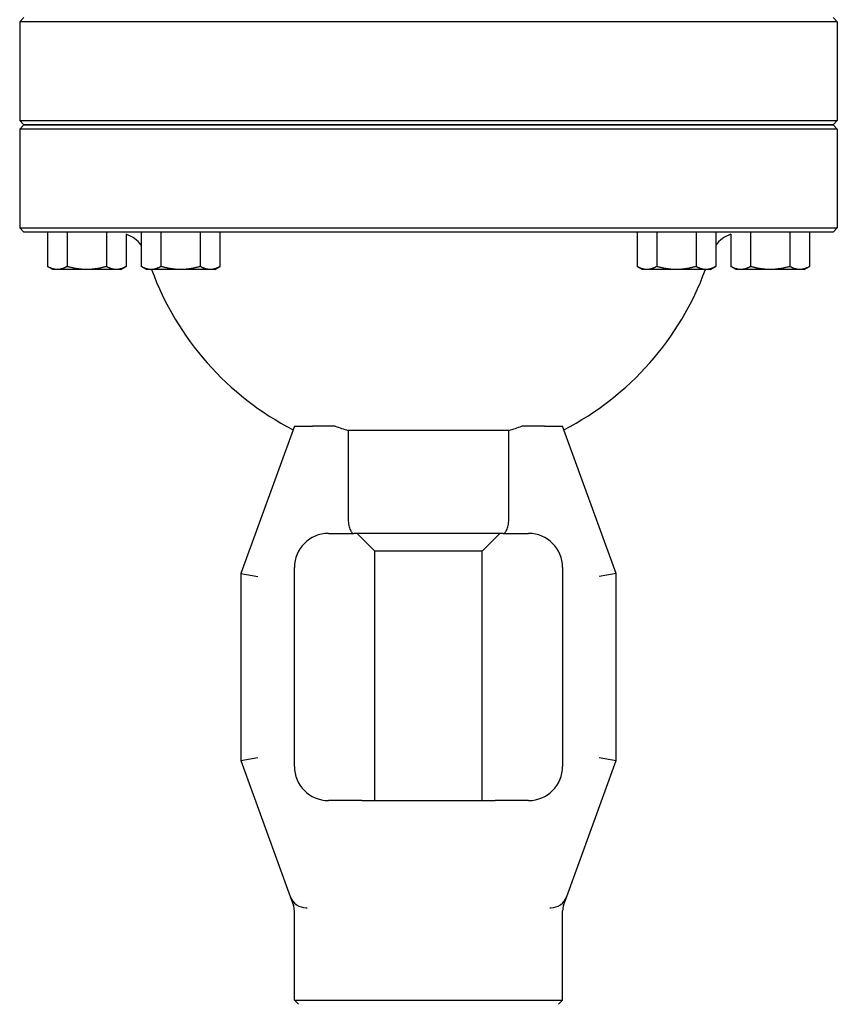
# Model space of a CAD drawing. Header units: inches. Extents: x 18 to 846, y -67 to 561.
# Tile 606 of 656: x 427.43 to 433.43, y 526.55 to 533.78. Entities that reach past the tile are written whole.
import ezdxf

# ---------------------------------------------------------------- set-up
doc = ezdxf.new("R2010")
doc.units = ezdxf.units.IN
doc.header["$LTSCALE"] = 24
doc.header["$MEASUREMENT"] = 0
doc.layers.add('Visible (ANSI)', color=7, linetype='Continuous', lineweight=30)

msp = doc.modelspace()

# ---------------------------------------------------------------- linework, layer by layer
at = {"layer": 'Visible (ANSI)'}
for p, q in [((427.45968, 533.79413), (427.42843, 533.76288)), ((427.48622, 533.76288), (427.42843, 533.76288)), ((427.42843, 533.76288), (427.42843, 533.03798)), ((429.05092, 533.76288), (427.48622, 533.76288)), ((431.80594, 533.76288), (429.05092, 533.76288)), ((433.37063, 533.76288), (431.80594, 533.76288)), ((433.42843, 533.76288), (433.37063, 533.76288)), ((433.39718, 533.79413), (433.42843, 533.76288)), ((433.42843, 533.76288), (433.42843, 533.03798)), ((427.42843, 533.03798), (427.48622, 533.03798)), ((427.45968, 533.00673), (427.42843, 533.03798)), ((427.48622, 533.03798), (429.05092, 533.03798)), ((429.05092, 533.03798), (431.80594, 533.03798)), ((431.80594, 533.03798), (433.37063, 533.03798)), ((433.37063, 533.03798), (433.42843, 533.03798)), ((433.39718, 533.00673), (433.42843, 533.03798)), ((427.45968, 533.00673), (427.42843, 532.97548)), ((427.48622, 532.97548), (427.42843, 532.97548)), ((427.42843, 532.97548), (427.42843, 532.25058)), ((427.51731, 533.00673), (427.45968, 533.00673)), ((427.45968, 533.00673), (427.51731, 533.00673)), ((429.05092, 532.97548), (427.48622, 532.97548)), ((429.05378, 533.00673), (427.51731, 533.00673)), ((427.51731, 533.00673), (429.05378, 533.00673)), ((431.80594, 532.97548), (429.05092, 532.97548)), ((431.80308, 533.00673), (429.05378, 533.00673)), ((429.05378, 533.00673), (431.80308, 533.00673)), ((433.33955, 533.00673), (431.80308, 533.00673)), ((431.80308, 533.00673), (433.33955, 533.00673)), ((433.37063, 532.97548), (431.80594, 532.97548)), ((433.39718, 533.00673), (433.33955, 533.00673)), ((433.33955, 533.00673), (433.39718, 533.00673)), ((433.42843, 532.97548), (433.37063, 532.97548)), ((433.39718, 533.00673), (433.42843, 532.97548)), ((433.42843, 532.97548), (433.42843, 532.25058)), ((427.42843, 532.25058), (427.48622, 532.25058)), ((427.45968, 532.21933), (427.42843, 532.25058)), ((427.48622, 532.25058), (429.05092, 532.25058)), ((429.05092, 532.25058), (431.80594, 532.25058)), ((431.80594, 532.25058), (433.37063, 532.25058)), ((433.37063, 532.25058), (433.42843, 532.25058)), ((433.39718, 532.21933), (433.42843, 532.25058)), ((427.51731, 532.21933), (427.45968, 532.21933)), ((429.05378, 532.21933), (427.51731, 532.21933)), ((427.63188, 532.21933), (427.63188, 531.96666)), ((427.77622, 532.21933), (427.77622, 531.96666)), ((428.06489, 532.21933), (428.06489, 531.96666)), ((428.20923, 532.20422), (428.20923, 531.96666)), ((428.32086, 532.21933), (428.32086, 531.96666)), ((428.46519, 532.21933), (428.46519, 531.96666)), ((428.75387, 532.21933), (428.75387, 531.96666)), ((428.89821, 532.21933), (428.89821, 531.96666)), ((431.80308, 532.21933), (429.05378, 532.21933)), ((433.33955, 532.21933), (431.80308, 532.21933)), ((431.95865, 532.21933), (431.95865, 531.96666)), ((432.10299, 532.21933), (432.10299, 531.96666)), ((432.39166, 532.21933), (432.39166, 531.96666)), ((432.536, 532.21933), (432.536, 531.96666)), ((432.64763, 532.20422), (432.64763, 531.96666)), ((432.79197, 532.21933), (432.79197, 531.96666)), ((433.08064, 532.21933), (433.08064, 531.96666)), ((433.22498, 532.21933), (433.22498, 531.96666)), ((433.39718, 532.21933), (433.33955, 532.21933)), ((427.67055, 531.94433), (427.63188, 531.96666)), ((427.70405, 531.94433), (427.67055, 531.94433)), ((427.92055, 531.94433), (427.70405, 531.94433)), ((428.13706, 531.94433), (427.92055, 531.94433)), ((428.17055, 531.94433), (428.13706, 531.94433)), ((428.17055, 531.94433), (428.20923, 531.96666)), ((428.35953, 531.94433), (428.32086, 531.96666)), ((428.39302, 531.94433), (428.35953, 531.94433)), ((428.60953, 531.94433), (428.39302, 531.94433)), ((428.82604, 531.94433), (428.60953, 531.94433)), ((428.85953, 531.94433), (428.82604, 531.94433)), ((428.85953, 531.94433), (428.89821, 531.96666)), ((431.99733, 531.94433), (431.95865, 531.96666)), ((432.03082, 531.94433), (431.99733, 531.94433)), ((432.24733, 531.94433), (432.03082, 531.94433)), ((432.46383, 531.94433), (432.24733, 531.94433)), ((432.49733, 531.94433), (432.46383, 531.94433)), ((432.49733, 531.94433), (432.536, 531.96666)), ((432.6863, 531.94433), (432.64763, 531.96666)), ((432.7198, 531.94433), (432.6863, 531.94433)), ((432.9363, 531.94433), (432.7198, 531.94433)), ((433.15281, 531.94433), (432.9363, 531.94433)), ((433.1863, 531.94433), (433.15281, 531.94433)), ((433.1863, 531.94433), (433.22498, 531.96666)), ((429.44418, 530.79413), (429.05048, 529.71245)), ((429.44418, 530.79413), (429.5772, 530.79413)), ((429.74452, 530.79413), (429.5772, 530.79413)), ((431.27966, 530.79413), (431.11234, 530.79413)), ((431.27966, 530.79413), (431.41268, 530.79413)), ((431.80638, 529.71245), (431.41268, 530.79413)), ((429.83788, 530.76304), (429.83788, 530.13173)), ((431.01898, 530.76304), (429.83788, 530.76304)), ((431.01898, 530.13173), (431.01898, 530.76304)), ((429.69418, 530.00673), (429.88113, 530.00673)), ((430.97573, 530.00673), (429.88113, 530.00673)), ((430.03473, 529.87744), (429.90544, 530.00673)), ((430.82213, 529.87744), (430.95142, 530.00673)), ((430.97573, 530.00673), (431.16268, 530.00673)), ((430.82213, 529.87744), (430.03473, 529.87744)), ((430.03473, 528.0461), (430.03473, 529.87744)), ((430.82213, 528.0461), (430.82213, 529.87744)), ((429.05048, 529.71245), (429.17548, 529.69041)), ((429.05048, 529.71245), (429.05048, 528.34038)), ((429.44418, 528.2961), (429.44418, 529.75673)), ((431.41268, 529.75673), (431.41268, 528.2961)), ((431.80638, 529.71245), (431.68138, 529.69041)), ((431.80638, 528.34038), (431.80638, 529.71245)), ((429.05048, 528.34038), (429.17548, 528.36242)), ((429.05048, 528.34038), (429.41424, 527.34095)), ((431.44262, 527.34095), (431.80638, 528.34038)), ((431.68138, 528.36242), (431.80638, 528.34038)), ((429.79759, 528.0461), (429.69418, 528.0461)), ((429.93976, 528.0461), (429.79759, 528.0461)), ((429.93976, 528.0461), (430.91709, 528.0461)), ((431.05927, 528.0461), (430.91709, 528.0461)), ((431.16268, 528.0461), (431.05927, 528.0461)), ((429.41424, 527.34095), (429.43786, 527.27606)), ((431.419, 527.27606), (431.44262, 527.34095)), ((429.5317, 527.2587), (429.53867, 527.2587)), ((431.31818, 527.2587), (431.32515, 527.2587)), ((429.44418, 526.58129), (429.44418, 527.23666)), ((431.41268, 526.58129), (431.41268, 527.23666)), ((429.44418, 526.58129), (431.41268, 526.58129)), ((429.47543, 526.55004), (429.44418, 526.58129)), ((431.38143, 526.55004), (431.41268, 526.58129))]:
    msp.add_line(p, q, dxfattribs=at)
for centre, radius, start, end in [((428.12365, 531.96933), 0.25, 37.923408, 69.98119), ((432.73321, 531.96933), 0.25, 110.01881, 142.076592), ((430.42843, 532.69177), 2.16535, 200.192895, 242.680684), ((430.42843, 532.69177), 2.16535, 297.319316, 339.807105), ((430.42843, 532.69177), 2.01712, 250.180879, 252.976134), ((430.42843, 532.69177), 2.01712, 287.023866, 289.819121), ((429.69418, 529.75673), 0.25, 90, 180), ((431.16268, 529.75673), 0.25, 0, 90), ((429.69418, 528.2961), 0.25, 180, 270), ((431.16268, 528.2961), 0.25, 270, 0), ((429.5317, 527.3837), 0.125, 200, 270), ((431.32515, 527.3837), 0.125, 270, 340), ((429.31918, 527.23666), 0.125, 0, 20), ((431.53768, 527.23666), 0.125, 160, 180)]:
    msp.add_arc(centre, radius, start, end, dxfattribs=at)
for points, weights in [([(427.70405, 531.94433), (427.67055, 531.94433), (427.63188, 531.96666)], [1, 1.04314139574, 1.01001874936]), ([(427.77622, 531.96666), (427.73754, 531.94433), (427.70405, 531.94433)], [1.01001874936, 1.04314139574, 1]), ([(427.92055, 531.94433), (427.85357, 531.94433), (427.77622, 531.96666)], [1, 1.04314139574, 1.01001874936]), ([(428.06489, 531.96666), (427.98754, 531.94433), (427.92055, 531.94433)], [1.01001874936, 1.04314139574, 1]), ([(428.13706, 531.94433), (428.10357, 531.94433), (428.06489, 531.96666)], [1, 1.04314139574, 1.01001874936]), ([(428.20923, 531.96666), (428.17055, 531.94433), (428.13706, 531.94433)], [1.01001874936, 1.04314139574, 1]), ([(428.39302, 531.94433), (428.35953, 531.94433), (428.32086, 531.96666)], [1, 1.04314139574, 1.01001874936]), ([(428.46519, 531.96666), (428.42652, 531.94433), (428.39302, 531.94433)], [1.01001874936, 1.04314139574, 1]), ([(428.60953, 531.94433), (428.54254, 531.94433), (428.46519, 531.96666)], [1, 1.04314139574, 1.01001874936]), ([(428.75387, 531.96666), (428.67652, 531.94433), (428.60953, 531.94433)], [1.01001874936, 1.04314139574, 1]), ([(428.82604, 531.94433), (428.79254, 531.94433), (428.75387, 531.96666)], [1, 1.04314139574, 1.01001874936]), ([(428.89821, 531.96666), (428.85953, 531.94433), (428.82604, 531.94433)], [1.01001874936, 1.04314139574, 1]), ([(432.03082, 531.94433), (431.99733, 531.94433), (431.95865, 531.96666)], [1, 1.04314139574, 1.01001874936]), ([(432.10299, 531.96666), (432.06431, 531.94433), (432.03082, 531.94433)], [1.01001874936, 1.04314139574, 1]), ([(432.24733, 531.94433), (432.18034, 531.94433), (432.10299, 531.96666)], [1, 1.04314139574, 1.01001874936]), ([(432.39166, 531.96666), (432.31431, 531.94433), (432.24733, 531.94433)], [1.01001874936, 1.04314139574, 1]), ([(432.46383, 531.94433), (432.43034, 531.94433), (432.39166, 531.96666)], [1, 1.04314139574, 1.01001874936]), ([(432.536, 531.96666), (432.49733, 531.94433), (432.46383, 531.94433)], [1.01001874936, 1.04314139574, 1]), ([(432.7198, 531.94433), (432.6863, 531.94433), (432.64763, 531.96666)], [1, 1.04314139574, 1.01001874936]), ([(432.79197, 531.96666), (432.75329, 531.94433), (432.7198, 531.94433)], [1.01001874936, 1.04314139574, 1]), ([(432.9363, 531.94433), (432.86932, 531.94433), (432.79197, 531.96666)], [1, 1.04314139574, 1.01001874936]), ([(433.08064, 531.96666), (433.00329, 531.94433), (432.9363, 531.94433)], [1.01001874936, 1.04314139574, 1]), ([(433.15281, 531.94433), (433.11932, 531.94433), (433.08064, 531.96666)], [1, 1.04314139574, 1.01001874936]), ([(433.22498, 531.96666), (433.1863, 531.94433), (433.15281, 531.94433)], [1.01001874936, 1.04314139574, 1])]:
    msp.add_rational_spline(points, weights, degree=2, dxfattribs=at)
for points, knots in [([(429.83788, 530.13173), (429.83788, 530.11624), (429.83884, 530.10094), (429.8426, 530.07188), (429.84542, 530.05851), (429.85274, 530.03507), (429.85726, 530.02546), (429.86519, 530.01473), (429.86822, 530.01177), (429.8745, 530.00777), (429.87774, 530.00675), (429.88105, 530.00673), (429.88109, 530.00673), (429.88113, 530.00673)], [-0.51447823, -0.51447823, -0.51447823, -0.51447823, -0.39620285, -0.39620285, -0.27486586, -0.27486586, -0.14690316, -0.14690316, -0.07369055, -0.07369055, 0, 0, 0.00085806, 0.00085806, 0.00085806, 0.00085806]), ([(430.97573, 530.00673), (430.97577, 530.00673), (430.97581, 530.00673), (430.97912, 530.00675), (430.98236, 530.00777), (430.98864, 530.01177), (430.99167, 530.01473), (430.99959, 530.02546), (431.00411, 530.03507), (431.01144, 530.05851), (431.01425, 530.07188), (431.01802, 530.10094), (431.01898, 530.11624), (431.01898, 530.13173)], [-1.02981453, -1.02981453, -1.02981453, -1.02981453, -1.02895646, -1.02895646, -0.95526591, -0.95526591, -0.8820533, -0.8820533, -0.7540906, -0.7540906, -0.63275361, -0.63275361, -0.51447823, -0.51447823, -0.51447823, -0.51447823])]:
    msp.add_open_spline(points, degree=3, knots=knots, dxfattribs=at)

doc.saveas('drawing.dxf')
